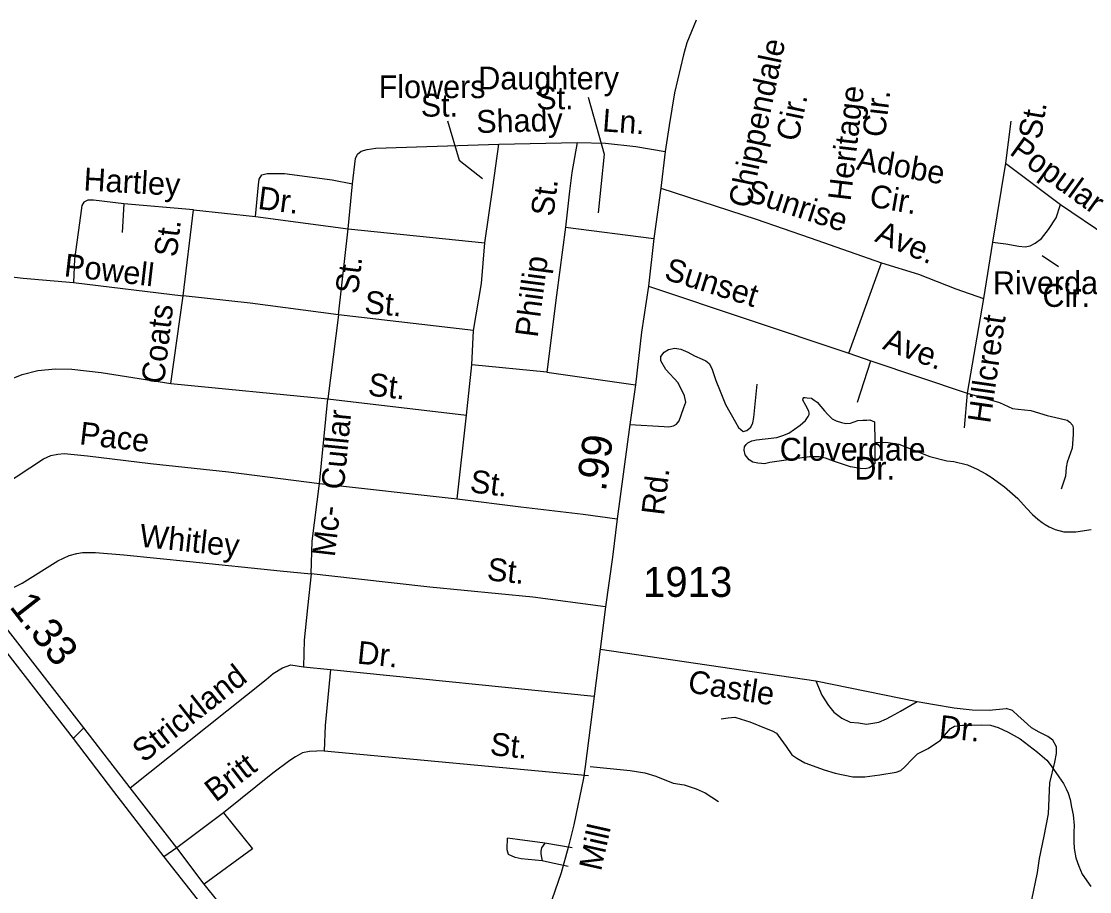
# Model space of a CAD drawing. Extents: x 2082433 to 2279600, y 546599 to 755198.
# Drawn here: x 2189316 to 2193765, y 646472 to 650095 of the extents above; entities that cross this region are included whole.
import ezdxf

# ---------------------------------------------------------------- set-up
doc = ezdxf.new("R2010")
doc.units = 0
for name, color, linetype in [('Exist Hydrographic Misc Water Feature', 7, 'Continuous'), ('Exist Road Non-System Type 51', 7, 'Continuous'), ('Exist Road Non-System Type 51 Label', 7, 'Continuous'), ('Exist Road Primary US Divided Attributed', 7, 'Continuous'), ('Exist Road Primary US Mileage Hundredths English Label', 7, 'Continuous'), ('Exist Road Secondary Mileage Hundredths English Label', 7, 'Continuous'), ('Exist Road Secondary Type 51 Attributed', 7, 'Continuous'), ('Exist Road Secondary Type 51 Label', 7, 'Continuous'), ('Exist Road Secondary Type 51 Number Label', 7, 'Continuous')]:
    doc.layers.add(name, color=color, linetype=linetype)

msp = doc.modelspace()

# ---------------------------------------------------------------- linework, layer by layer
at = {"layer": 'Exist Hydrographic Misc Water Feature'}
for points in [[(2192869.8, 648343.3), (2192870, 648255.7), (2192862, 648245.5), (2192848.3, 648235.4), (2192830.3, 648231.3), (2192808.5, 648232.9), (2192768.5, 648240.6), (2192698, 648264.2), (2192664.4, 648276.2), (2192638.1, 648281.7), (2192598.1, 648281.7), (2192548.1, 648275.1), (2192462.4, 648262.5), (2192432.3, 648258.5), (2192410.5, 648252.1), (2192398.4, 648254.3), (2192382.6, 648255.9), (2192368.5, 648258), (2192362.5, 648260.1), (2192346.3, 648269.9), (2192329.9, 648289.7), (2192325.6, 648309.5), (2192328.1, 648323.7), (2192333.8, 648333.8), (2192341.8, 648339.9), (2192357.6, 648348.1), (2192377.3, 648352), (2192461.6, 648362.7), (2192487.6, 648370.6), (2192511.4, 648380.8), (2192559.2, 648413.3), (2192581.3, 648433.5), (2192593, 648449.6), (2192596.7, 648457.5), (2192596.9, 648463.6), (2192594.9, 648471.6), (2192582.8, 648495.4), (2192570.3, 648517.1), (2192572.3, 648525.3), (2192574.4, 648529), (2192580.3, 648529.3), (2192588.5, 648527.3), (2192606.3, 648525.4), (2192618.2, 648517.6), (2192630.1, 648509.7), (2192660.7, 648473.8), (2192674.6, 648457.9), (2192692.9, 648440.2), (2192709.1, 648432.1), (2192731, 648424.3), (2192749.3, 648420.7), (2192769.2, 648422.6), (2192798.9, 648432.7), (2192820.8, 648435), (2192837, 648435), (2192848.9, 648435.2), (2192868.8, 648427.4), (2192869.8, 648343.3)], [(2192869.8, 648343.3), (2192925.6, 648341.7), (2192969.9, 648334.2), (2193099.9, 648283), (2193169.6, 648265.5), (2193199.6, 648261.9), (2193255.9, 648248.1), (2193295.9, 648230.2), (2193332.6, 648210.5), (2193354.6, 648196.7), (2193410.6, 648157.4), (2193465.1, 648107.8), (2193501.4, 648067.8), (2193527.2, 648042), (2193549.6, 648022.4), (2193567.6, 648008.4), (2193579.3, 648000.5), (2193595.7, 647990.7), (2193621.8, 647978.7), (2193657.9, 647969.1), (2193707.7, 647969.4), (2193771.4, 647980)], [(2192230.1, 647191.6), (2192259.6, 647195.6), (2192287.5, 647197.9), (2192313.5, 647189.9), (2192349.8, 647178.4), (2192417.9, 647150.6), (2192442.1, 647140.9), (2192460.1, 647131.3), (2192468.1, 647121.2), (2192500.5, 647075.3), (2192524.5, 647041.6), (2192544.8, 647027.6), (2192578.9, 647007.9), (2192659, 646978.3), (2192705.2, 646964.9), (2192779.2, 646949.3), (2192829, 646949.8), (2192891.2, 646958.3), (2192959.2, 646968.7), (2192978.7, 646976.7), (2192994.7, 646990.9), (2193026.7, 647025), (2193048.4, 647045.2), (2193092.5, 647067.4), (2193144.2, 647101.8), (2193185.8, 647150.2), (2193201.4, 647160.4), (2193235.6, 647164.2), (2193273.6, 647164.5), (2193315.2, 647166.8), (2193351.5, 647165.3), (2193383.9, 647155.6), (2193425.7, 647135.9), (2193475.8, 647108), (2193548.1, 647052.5), (2193586.3, 647018.7), (2193604.5, 646994.9), (2193636.9, 646949.5), (2193655.2, 646921.6), (2193667.3, 646899.4), (2193675.3, 646881.6), (2193683.7, 646855.6), (2193689.4, 646823.9), (2193695.6, 646791.7), (2193700.1, 646747.7), (2193698.5, 646719.9), (2193698.7, 646679.8), (2193700.7, 646651.8), (2193706.9, 646612), (2193719.6, 646578.1), (2193733.5, 646544.3), (2193769.8, 646492.6)]]:
    msp.add_lwpolyline(points, dxfattribs=at)
at = {"layer": 'Exist Road Non-System Type 51'}
for p, q in [((2193437.1, 649679.6), (2193413.7, 649504.3)), ((2191304.9, 649584.1), (2191630.5, 649590.9)), ((2193413.7, 649504.3), (2193360.6, 649175)), ((2193413.7, 649504.3), (2193643.7, 649332.7)), ((2190677.4, 649231.4), (2190695, 649418.6)), ((2189743.3, 649334.5), (2189736.5, 649215.1)), ((2190032.3, 649310.1), (2189743.3, 649334.5)), ((2189990.2, 648951.9), (2190032.3, 649310.1)), ((2190032.3, 649310.1), (2190290.7, 649283)), ((2190290.7, 649283), (2190677.4, 649231.4)), ((2191581.6, 649238.2), (2191949.6, 649190.9)), ((2190637.4, 648873.2), (2190677.4, 649231.4)), ((2190677.4, 649231.4), (2191246.5, 649173.1)), ((2193360.6, 649175), (2193322.8, 648940.7)), ((2192762.4, 648713.9), (2192898.4, 649090)), ((2189533.7, 649007.6), (2189990.2, 648951.9)), ((2191927, 648992.7), (2192762.4, 648713.9)), ((2189939, 648587.7), (2189990.2, 648951.9)), ((2193322.8, 648940.7), (2193254.9, 648546.6)), ((2190637.4, 648873.2), (2190592.6, 648523.2)), ((2191198.8, 648808.3), (2190637.4, 648873.2)), ((2191191.6, 648664.3), (2191198.8, 648808.3)), ((2192762.4, 648713.9), (2192853.8, 648681)), ((2191169.2, 648455.4), (2191191.6, 648664.3)), ((2191503.6, 648634.5), (2191191.6, 648664.3)), ((2192798.6, 648509.9), (2192853.8, 648681)), ((2192853.8, 648681), (2193254.9, 648546.6)), ((2191503.6, 648634.5), (2191873.2, 648582.2)), ((2189939, 648587.7), (2190592.6, 648523.2)), ((2193254.9, 648546.6), (2193241.6, 648402.6)), ((2190558, 648170.5), (2190592.6, 648523.2)), ((2190592.6, 648523.2), (2191169.2, 648455.4)), ((2191131.2, 648106.7), (2191169.2, 648455.4)), ((2190558, 648170.5), (2191131.2, 648106.7)), ((2191726.3, 647480.7), (2192624.4, 647348.8)), ((2190490.9, 647408), (2190603.7, 647397.1)), ((2190603.7, 647397.1), (2191701.1, 647285.1)), ((2192624.4, 647348.8), (2193046.7, 647263.7)), ((2189576.7, 647153.3), (2189532.2, 647109.7)), ((2190576.9, 647058.5), (2191678.2, 646955.4)), ((2190157.2, 646799.5), (2190278.1, 646649.9)), ((2191609.9, 646653.7), (2191495.7, 646672.9)), ((2189963.7, 646653.8), (2189910, 646616.9)), ((2190278.1, 646649.9), (2190077.9, 646503.5))]:
    msp.add_line(p, q, dxfattribs=at)
for points in [[(2190695, 649418.6), (2190707.9, 649524.5), (2190716.1, 649542.1), (2190731, 649554.3), (2190755.4, 649561.1), (2190792, 649566.5), (2191005, 649573.3), (2191304.9, 649584.1)], [(2191246.5, 649173.1), (2191279.1, 649403.7), (2191304.9, 649584.1)], [(2191630.5, 649590.9), (2191608.8, 649466.1), (2191599.3, 649387.4), (2191581.6, 649238.2)], [(2191630.5, 649590.9), (2191748.9, 649588.2), (2191874.3, 649574.4), (2191997.5, 649552.7)], [(2190290.7, 649283), (2190303, 649414.6), (2190305.7, 649437.6), (2190317.9, 649455.3), (2190339.6, 649462), (2190411.5, 649460.7), (2190610.9, 649434.9), (2190695, 649418.6)], [(2191979.4, 649399.9), (2192375.7, 649270.6), (2192600.9, 649194.1), (2192898.4, 649090)], [(2189743.3, 649334.5), (2189617.1, 649350.8), (2189592.7, 649350.8), (2189576.4, 649342.7), (2189568.3, 649327.7), (2189562.9, 649287), (2189537.1, 649105.2), (2189533.7, 649007.6)], [(2193360.6, 649175), (2193415.3, 649168.1), (2193469.5, 649158.5), (2193496, 649156.4), (2193517.3, 649160.6), (2193538.5, 649171.3), (2193564, 649191.4), (2193593.8, 649228.6), (2193625.6, 649277.5), (2193643.7, 649332.7)], [(2193643.7, 649332.7), (2193837, 649202.3), (2193909.3, 649156.8), (2194011.7, 649091.5)], [(2191581.6, 649238.2), (2191545, 648954.6), (2191503.6, 648634.5)], [(2191198.8, 648808.3), (2191232.3, 649003.5), (2191246.5, 649173.1)], [(2188975.4, 649065.9), (2189324.1, 649025.2), (2189533.7, 649007.6)], [(2192898.4, 649090), (2193051.9, 649041.6), (2193207, 648981.1), (2193322.8, 648940.7)], [(2190637.4, 648873.2), (2190268.4, 648922.1), (2189990.2, 648951.9)], [(2191850.6, 648416), (2191993.3, 648407.9), (2192012.4, 648406.9), (2192031.5, 648411.1), (2192044.2, 648418.5), (2192054.9, 648431.3), (2192063.4, 648455.7), (2192075.1, 648487.6), (2192083.6, 648508.9), (2192078.2, 648535.4), (2192050.6, 648589.6), (2191999.6, 648645.9), (2191978.4, 648681), (2191979.4, 648699), (2191993.3, 648717.1), (2192011.3, 648728.8), (2192036.8, 648734.1), (2192062.3, 648729.8), (2192092.1, 648717.1), (2192118.6, 648702.2), (2192150.5, 648688.4), (2192166.4, 648682), (2192180.2, 648670.3), (2192190.9, 648649.1), (2192207.9, 648600.2), (2192222.7, 648562), (2192248.2, 648499.3), (2192289.7, 648426), (2192302.4, 648403.7), (2192312, 648395.2), (2192321.5, 648387.7), (2192337.5, 648390.9), (2192353.4, 648405.8), (2192361.9, 648422.8), (2192366.2, 648445.1), (2192380, 648584.3)], [(2188815.3, 648300.7), (2188934.7, 648390.3), (2189104.3, 648508.3), (2189230.5, 648585.6), (2189282, 648610), (2189318.7, 648625), (2189384.5, 648641.2), (2189457.7, 648648), (2189525.6, 648646.7), (2189649, 648633.1), (2189939, 648587.7)], [(2193254.9, 648546.6), (2193388.7, 648508.3), (2193444, 648482.8), (2193467.3, 648480.7), (2193520.5, 648474.3), (2193587.4, 648454.1), (2193641.6, 648441.4), (2193671.3, 648434), (2193681.9, 648426.5), (2193693.6, 648413.8), (2193696.8, 648402.1), (2193695.7, 648375.5), (2193692.6, 648318.2), (2193671.8, 648260.3), (2193667.6, 648237.9), (2193664.4, 648200.8), (2193651.7, 648163.6), (2193646.3, 648147.6)], [(2189039.2, 648025.3), (2189237.3, 648161), (2189408.2, 648273.6), (2189439.4, 648287.1), (2189467.9, 648292.6), (2189493.7, 648295.3), (2189591.4, 648285.8), (2189853.9, 648254.6), (2190178.8, 648219.3), (2190558, 648170.5)], [(2190523.4, 647794.7), (2190526.8, 647930.3), (2190558, 648170.5)], [(2191131.2, 648106.7), (2191396.5, 648074.1), (2191654.9, 648042.9), (2191797.7, 648023.1)], [(2189259, 647725.5), (2189320, 647755.3), (2189467.9, 647848.9), (2189515.4, 647870.6), (2189546.6, 647878.8), (2189571, 647884.2), (2189625.3, 647884.2), (2189743.3, 647873.4), (2190018.1, 647846.2), (2190393.2, 647806.9), (2190523.4, 647794.7)], [(2190523.4, 647794.7), (2190507.8, 647653.6), (2190493.6, 647519.3), (2190490.9, 647408)], [(2191748.6, 647657), (2191445.3, 647697), (2191017.3, 647739), (2190707.3, 647774.3), (2190523.4, 647794.7)], [(2189768.5, 646904), (2190335.2, 647355.1), (2190365.1, 647379.3), (2190403.4, 647403.9), (2190438.9, 647415.8), (2190490.9, 647408)], [(2190603.7, 647397.1), (2190580.7, 647163), (2190576.9, 647058.5)], [(2192624.4, 647348.8), (2192648.8, 647289), (2192677.1, 647247.2), (2192699.3, 647219.3), (2192733.4, 647193.7), (2192767.5, 647177.8), (2192801.6, 647174.1), (2192835.5, 647168.4), (2192861.5, 647172.5), (2192887.4, 647176.7), (2192919.3, 647190.9), (2192937.3, 647200.9), (2192967.2, 647217.3), (2192977.1, 647223.3), (2193046.7, 647263.7)], [(2193046.7, 647263.7), (2193118.9, 647250.2), (2193201, 647236.7), (2193275, 647229.2), (2193346.9, 647227.7), (2193416.9, 647234.3)], [(2193524.2, 646437.2), (2193547.5, 646551.9), (2193556, 646609.3), (2193575.2, 646702.8), (2193593.2, 646795.2), (2193599.6, 646924.8), (2193619.8, 647010.9), (2193626.2, 647047), (2193626.2, 647074.6), (2193611.3, 647102.2), (2193590, 647117.1), (2193553.9, 647136.2), (2193522, 647153.2), (2193490.2, 647183), (2193466.8, 647204.2), (2193443.4, 647225.5), (2193416.9, 647234.3)], [(2190576.9, 647058.5), (2190515.5, 647055.6), (2190486.7, 647048.9), (2190457.9, 647033.6), (2190434, 647018.2), (2190363, 646964.5), (2190157.2, 646799.5), (2189963.7, 646653.8)], [(2191684.7, 646993.1), (2191851.4, 646976.3), (2191913, 646965.7), (2191957.7, 646953), (2192029.9, 646923.2), (2192076.7, 646916.8), (2192125.5, 646899.9), (2192163.8, 646882.9), (2192219, 646846.7)], [(2191485.2, 646600), (2191397.9, 646608.6), (2191372, 646614.4), (2191344.2, 646626.9), (2191339.4, 646645.1), (2191339.4, 646667.2), (2191340.4, 646677.7), (2191340.4, 646694)], [(2191495.7, 646672.9), (2191381.6, 646688.3), (2191340.4, 646694)], [(2191495.7, 646672.9), (2191481.4, 646653.7), (2191479.4, 646640.3), (2191479.4, 646628.8), (2191481.4, 646614.4), (2191485.2, 646600)], [(2191593.6, 646577), (2191515.9, 646593.3), (2191485.2, 646600)]]:
    msp.add_lwpolyline(points, dxfattribs=at)
at = {"layer": 'Exist Road Non-System Type 51 Label'}
for points in [[(2191676.1, 649779.3), (2191742.4, 649542.1), (2191718.6, 649298.1)], [(2191090.3, 649681), (2191138.8, 649517.4), (2191236.4, 649440.1)], [(2193635.3, 649073.5), (2193566.5, 649119.1)]]:
    msp.add_lwpolyline(points, dxfattribs=at)
at = {"layer": 'Exist Road Primary US Divided Attributed'}
for points in [[(2189120.8, 647638.6), (2189532.2, 647109.7), (2189699.7, 646888), (2189910, 646616.9), (2190223.5, 646218.9), (2190367.5, 646040.9), (2190428, 645947.7), (2190487.6, 645859.6), (2190545.1, 645756.3), (2190596.3, 645654.7), (2190624, 645585.1), (2190657.2, 645507.8), (2190696.6, 645376.9), (2190729.4, 645251.4), (2190748.7, 645162.4), (2190756, 645076.3)], [(2190809.1, 645114.9), (2190786.9, 645249.7), (2190766.3, 645339.1), (2190753.7, 645399.5), (2190710, 645526.3), (2190666, 645636.3), (2190579.5, 645815.9), (2190478.3, 645987.2), (2190411.2, 646077), (2190311.7, 646205.5), (2190247.9, 646290.3), (2190077.9, 646503.5), (2189963.7, 646653.8), (2189768.5, 646904), (2189576.7, 647153.3), (2189169.5, 647675.5)]]:
    msp.add_lwpolyline(points, dxfattribs=at)
at = {"layer": 'Exist Road Secondary Type 51 Attributed'}
msp.add_lwpolyline([(2192125.7, 650099.2), (2192087.7, 650005.2), (2192073.5, 649954.8), (2192035.3, 649797), (2192014.3, 649661), (2191997.5, 649552.7), (2191979.4, 649399.9), (2191949.6, 649190.9), (2191927, 648992.7), (2191899.2, 648801.3), (2191873.2, 648582.2), (2191850.6, 648416), (2191797.7, 648023.1), (2191777.5, 647863.6), (2191748.6, 647657), (2191726.3, 647480.7), (2191701.1, 647285.1), (2191663.8, 646993), (2191657, 646944.3), (2191617.2, 646750.3), (2191593.7, 646655.5), (2191563.4, 646549.7), (2191512.6, 646401.1)], dxfattribs=at)

# ---------------------------------------------------------------- texts
at = {"layer": 'Exist Road Non-System Type 51 Label'}
for s, rotation, p in [('Chippendale', 78.1781, (2192352.2, 649313.3)), ('Heritage', 83.2622, (2192769.3, 649344.1)), ('Cir.', 78.1781, (2192550.4, 649590.9)), ('Cir.', 83.2622, (2192912, 649609)), ('Shady', 1.509, (2191211.5, 649629.7)), ('Ln.', 355.8534, (2191733.2, 649637)), ('St.', 80.4824, (2193561.3, 649600.1)), ('Popular', 324.2267, (2193426.8, 649543.9)), ('Adobe', 350.1218, (2192790.3, 649478.3)), ('Hartley', 356.5777, (2189573.3, 649391.3)), ('St.', 82.6785, (2191531.3, 649280)), ('Sunrise', 342.0898, (2192328.1, 649349.3)), ('Cir.', 350.1218, (2192843.2, 649324.7)), ('Dr.', 352.6664, (2190297.8, 649314.4)), ('St.', 83.2298, (2189962.7, 649110.8)), ('Ave.', 337.2994, (2192865.8, 649180.4)), ('Powell', 353.4383, (2189490.9, 649033.9)), ('Phillip', 82.5876, (2191465.7, 648775.9)), ('Sunset', 342.5447, (2191988.7, 649022.7)), ('St.', 83.2298, (2190717.7, 648957.2)), ('St.', 354.9356, (2190742.4, 648879.7)), ('Coats', 83.2074, (2189909.6, 648582.4)), ('Hillcrest', 81.7445, (2193350.2, 648418.1)), ('Ave.', 339.3066, (2192898.6, 648732.3)), ('St.', 353.548, (2190756.6, 648537.7)), ('Cullar', 84.5055, (2190658.8, 648142.6)), ('Pace', 353.3771, (2189555, 648334.3)), ('St.', 352.7379, (2191181, 648135)), ('Mc- ', 83.2941, (2190620.9, 647862.7)), ('Whitley', 353.8922, (2189804.7, 647908.6)), ('St.', 353.8922, (2191252.5, 647768.6)), ('Dr.', 354.1788, (2190711.7, 647421.6)), ('Strickland', 38.197, (2189825.2, 647005.7)), ('Castle', 351.2558, (2192087.9, 647301.6)), ('Dr.', 354.2075, (2193135.1, 647112.8)), ('St.', 353.7554, (2191264.7, 647041.3)), ('Britt', 37.5679, (2190125.7, 646841.8))]:
    msp.add_text(s, height=95, rotation=rotation, dxfattribs=at).set_placement(p)
for s, p in [('Daughtery', (2191218.9, 649811.1)), ('Flowers', (2190804.2, 649775.1)), ('St.', (2191460.5, 649728.7)), ('St.', (2190979.5, 649698.1)), ('Riverdale', (2193361.9, 648959)), ('Cir.', (2193568.6, 648906.1)), ('Cloverdale', (2192474.1, 648265.8)), ('Dr.', (2192784.9, 648187.1))]:
    msp.add_text(s, height=95, dxfattribs=at).set_placement(p)
at = {"layer": 'Exist Road Primary US Mileage Hundredths English Label'}
msp.add_text('1.33', height=125, rotation=307.9451, dxfattribs=at).set_placement((2189262.9, 647657.4))
at = {"layer": 'Exist Road Secondary Mileage Hundredths English Label'}
msp.add_text('.99', height=125, rotation=82.3332, dxfattribs=at).set_placement((2191749.7, 648135))
at = {"layer": 'Exist Road Secondary Type 51 Label'}
for s, rotation, p in [('Rd.', 83.16, (2191992.1, 648035.3)), ('Mill', 77.3499, (2191729.7, 646554))]:
    msp.add_text(s, height=95, rotation=rotation, dxfattribs=at).set_placement(p)
at = {"layer": 'Exist Road Secondary Type 51 Number Label'}
msp.add_text('1913', height=125, dxfattribs=at).set_placement((2191904.7, 647698.8))

doc.saveas('drawing.dxf')
